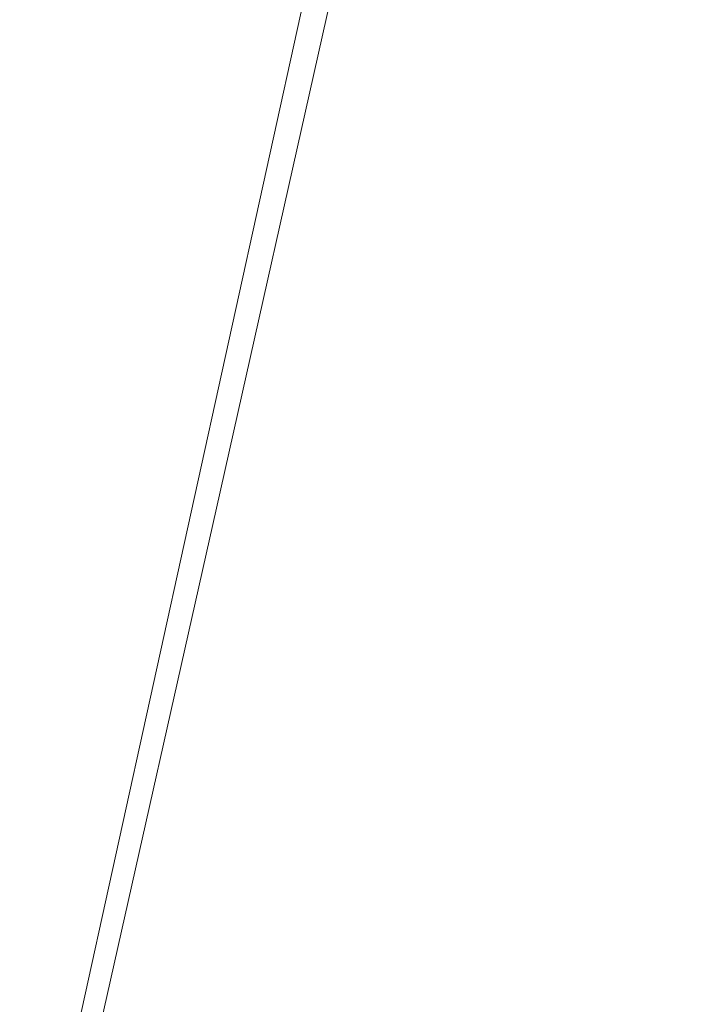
# Model space of a CAD drawing. Header units: metres. Extents: x 250001 to 257773, y 598992 to 609118.
# Tile 476 of 1056: x 254941.14 to 254944.45, y 601159.05 to 601163.83. Entities that reach past the tile are written whole.
import ezdxf
from ezdxf import colors
from ezdxf.entities.mleader import LeaderData, LeaderLine
from ezdxf.math import Vec2, Vec3

# ---------------------------------------------------------------- set-up
doc = ezdxf.new("R2010")
doc.units = ezdxf.units.M
for name, color, linetype, lineweight in [('B-WE-GR-GRAS-GV', 252, 'Continuous', 13), ('B-WE-GW-GRONDWERKLIJN_TEEN-G', 90, 'Continuous', 18), ('N-WE-VH-VERHARDING_HALFVERHARDING-A', 252, 'Continuous', 18), ('X-XX-AL-AANKLEDING-T25', 7, 'Continuous', 25), ('X-XX-AL-REFERENTIE-G', 7, 'Continuous', 18)]:
    doc.layers.add(name, color=color, linetype=linetype, lineweight=lineweight)
doc.styles.add('NLCS-ISO-ANNOTATIEF-T25', font='NLCS-ISO.ttf', dxfattribs={"height": 2.5})

# ---------------------------------------------------------------- blocks, each defined once
blk = doc.blocks.new('BS2021-132-Xref-inmeting-2d-20210906')
at = {"layer": 'B-WE-GW-GRONDWERKLIJN_TEEN-G'}
blk.add_lwpolyline([(254930.6772, 601110.0606), (254931.7873, 601114.7313), (254932.8975, 601119.402), (254933.3676, 601121.3987), (254934.0416, 601124.2609), (254935.1856, 601129.1198), (254936.4244, 601133.8861), (254937.6632, 601138.6524), (254938.5474, 601143.067), (254939.4316, 601147.4816), (254940.2734, 601152.2786), (254941.1152, 601157.0757), (254942.1004, 601161.4589), (254943.0856, 601165.8421), (254944.0707, 601170.2254), (254945.024, 601174.3538), (254945.9773, 601178.4822), (254946.9306, 601182.6106), (254947.8839, 601186.739), (254948.5788, 601190.0376)], dxfattribs=at)
blk = doc.blocks.new('BS2021-132-Xref-BGT-GRIJS-20210617-aangepast')
at = {"layer": 'B-WE-GR-GRAS-GV', "flags": 128}
for points in [[(254976.819, 601319.758), (254933.271, 601121.875), (254929.963, 601122.616), (254930.134, 601123.382), (254929.8054, 601123.4553), (254930.3804, 601126.0464), (254931.3473, 601130.4037), (254932.3142, 601134.761), (254933.2811, 601139.1183), (254934.2761, 601143.5265), (254935.271, 601147.9347), (254936.2659, 601152.3428), (254937.2608, 601156.751), (254938.1541, 601160.8542), (254939.0473, 601164.9573), (254939.9406, 601169.0605), (254940.8338, 601173.1636), (254941.7271, 601177.274), (254942.6204, 601181.3844), (254943.5136, 601185.4949), (254944.4069, 601189.6053)], [(254976.819, 601319.758), (254933.271, 601121.875), (254942.193, 601119.878), (254945.617, 601135.524), (254950.45, 601156.987), (254955.045, 601178.285), (254960.804, 601205.905), (254965.333, 601227.434), (254968.143, 601241.151), (254969.784, 601248.981), (254972.739, 601262.666)]]:
    blk.add_lwpolyline(points, dxfattribs=at)

msp = doc.modelspace()

# ---------------------------------------------------------------- hatches: boundary and pattern name
at = {"layer": 'N-WE-VH-VERHARDING_HALFVERHARDING-A'}
h = msp.add_hatch(dxfattribs=at)
h.set_pattern_fill('AVH-HALFVERHARDING-SO', color=256, pattern_type=2)
h.set_pattern_definition([(50, (254847.808, 601253.6878), (3.5863, -0.31376), [0.375, -4.125]), (355, (254847.808, 601253.688), (-0.693757, 3.76096), [0.3, -3.3]), (100.4514, (254848.107, 601253.6617), (2.892547, 3.4472), [0.3187, -3.50571]), (46.1842, (254847.808, 601254.688), (5.336205, -0.827595), [0.5625, -6.1875]), (96.6356, (254848.253, 601254.619), (4.67331, 4.87059), [0.47805, -5.25856]), (351.1842, (254847.808, 601254.688), (4.67331, 4.87059), [0.45, -4.95]), (21, (254848.308, 601254.4378), (2.984535, -2.013094), [0.375, -4.125]), (326, (254848.308, 601254.438), (1.216577, 3.62575), [0.3, -3.3]), (71.4514, (254848.557, 601254.27), (4.201113, 1.61265), [0.3187, -3.50571]), (37.5, (254847.8081, 601253.6878), (0.060799, 1.664469), [0, -3.26, 0, -3.35, 0, -3.3125]), (7.5, (254847.8081, 601253.6878), (1.315348, 1.972059), [0, -1.91, 0, -3.185, 0, -1.2625]), (327.5, (254846.6931, 601253.6878), (2.669112, -0.112774), [0, -1.25, 0, -3.9, 0, -5.175]), (317.5, (254846.193, 601253.6878), (2.91593, 0.500525), [0, -1.625, 0, -2.59, 0, -3.675])])
edge = h.paths.add_edge_path()
edge.add_line((254940.4527, 601403.4276), (254953.3537, 601350.4374))
edge.add_line((254953.3537, 601350.4374), (254909.7238, 601236.4452))
edge.add_line((254909.7238, 601236.4452), (254860.9424, 601247.384))
edge.add_line((254860.9424, 601247.384), (254858.0979, 601234.699))
edge.add_line((254858.0979, 601234.699), (254835.6552, 601239.7316))
edge.add_line((254835.6552, 601239.7316), (254832.3731, 601225.0951))
edge.add_line((254832.3731, 601225.0951), (254827.9969, 601205.5798))
edge.add_line((254827.9969, 601205.5798), (254825.0696, 601206.2362))
edge.add_line((254825.0696, 601206.2362), (254814.9975, 601161.32))
edge.add_arc((254839.3917, 601155.8498), 25, 167.36094, 205.65948)
edge.add_line((254816.8571, 601145.0242), (254830.6694, 601116.2724))
edge.add_arc((254853.204, 601127.0979), 25, 205.65948, 227.89878)
edge.add_line((254836.4429, 601108.5489), (254908.7268, 601043.2326))
edge.add_line((254908.7268, 601043.2326), (254908.6815, 601043.0241))
edge.add_line((254908.6815, 601043.0241), (254907.6454, 601038.2601))
edge.add_line((254907.6454, 601038.2601), (254907.3876, 601037.1))
edge.add_line((254907.3876, 601037.1), (254905.4545, 601042.1461))
edge.add_line((254905.4545, 601042.1461), (254833.9941, 601106.7183))
edge.add_arc((254850.7552, 601125.2673), 25, 205.65948, 227.89878, ccw=False)
edge.add_line((254828.2206, 601114.4418), (254813.0032, 601146.1186))
edge.add_arc((254835.5378, 601156.9441), 25, 167.36094, 205.65948, ccw=False)
edge.add_line((254811.1436, 601162.4143), (254823.3546, 601216.8691))
edge.add_arc((254798.9604, 601222.3393), 25, 347.36094, 437.36094)
edge.add_line((254804.4306, 601246.7335), (254797.6003, 601248.2652))
edge.add_line((254797.6003, 601248.2652), (254798.9131, 601254.1198))
edge.add_line((254798.9131, 601254.1198), (254820.38, 601249.306))
edge.add_arc((254822.5681, 601259.0637), 10, 257.36094, 347.36094)
edge.add_line((254832.3258, 601256.8756), (254837.5772, 601280.294))
edge.add_line((254837.5772, 601280.294), (254866.8502, 601273.7298))
edge.add_line((254866.8502, 601273.7298), (254862.0364, 601252.2629))
edge.add_line((254862.0364, 601252.2629), (254885.5077, 601246.9996))
edge.add_arc((254890.9779, 601271.3938), 25, 257.36094, 339.05591)
edge.add_line((254914.3261, 601262.4574), (254945.3412, 601343.4908))
edge.add_arc((254921.993, 601352.4272), 25, 339.05591, 373.68306)
edge.add_line((254946.2835, 601358.341), (254935.7235, 601401.7153))
edge.add_line((254935.7235, 601401.7153), (254940.4527, 601403.4276))

# ---------------------------------------------------------------- block references
at = {"layer": 'X-XX-AL-REFERENTIE-G'}
for name in ['BS2021-132-Xref-BGT-GRIJS-20210617-aangepast', 'BS2021-132-Xref-inmeting-2d-20210906']:
    msp.add_blockref(name, (0, 0), dxfattribs=at)

# ---------------------------------------------------------------- next in the draw order: leaders
at = {"layer": 'X-XX-AL-AANKLEDING-T25'}
ml = msp.add_multileader_mtext('Standard', dxfattribs=at)
ml.set_content('Getijdenduiker', color=256, style='NLCS-ISO-ANNOTATIEF-T25')
ml.set_leader_properties(color=256, linetype='ByLayer', lineweight=-1)
ml.build(insert=Vec2(0, 0))
ml.multileader.update_dxf_attribs({"text_left_attachment_type": 5, "text_right_attachment_type": 5, "dogleg_length": 2.5, "arrow_head_size": 1.25, "scale": 0.5})
ctx = ml.context
ctx.base_point, ctx.scale, ctx.char_height, ctx.arrow_head_size, ctx.landing_gap_size, ctx.plane_origin = Vec3(254954.7348, 601150.2966), 0.5, 1.25, 1.25, 0.45, Vec3(254975.4074, 601164.4087)
ctx.left_attachment, ctx.right_attachment = 5, 5
notes = []
notes.append((ctx, [(1, (1, 1, 0), (254953.4848, 601150.2966), (1, 0), 1.25, [(0, [(254943.0467, 601171.5302)], 0, [])])]))
ctx.mtext.insert, ctx.mtext.flow_direction = Vec3(254955.1848, 601151.9216), 5
ctx.mtext.has_bg_fill, ctx.mtext.bg_color, ctx.mtext.bg_scale_factor, ctx.mtext.bg_transparency, ctx.mtext.use_window_bg_color = 1, -1027028792, 1.5, 0, 1
for ctx, leaders in notes:
    for number, flags, end, landing, length, lines in leaders:
        leader = LeaderData()
        leader.index, (leader.has_last_leader_line, leader.has_dogleg_vector, leader.attachment_direction) = number, flags
        leader.last_leader_point, leader.dogleg_vector, leader.dogleg_length = Vec3(end), Vec3(landing), length
        for number, points, colour, breaks in lines:
            line = LeaderLine()
            line.index, line.vertices, line.color, line.breaks = number, Vec3.list(points), colors.encode_raw_color(colour), breaks
            leader.lines.append(line)
        ctx.leaders.append(leader)

doc.saveas('drawing.dxf')
